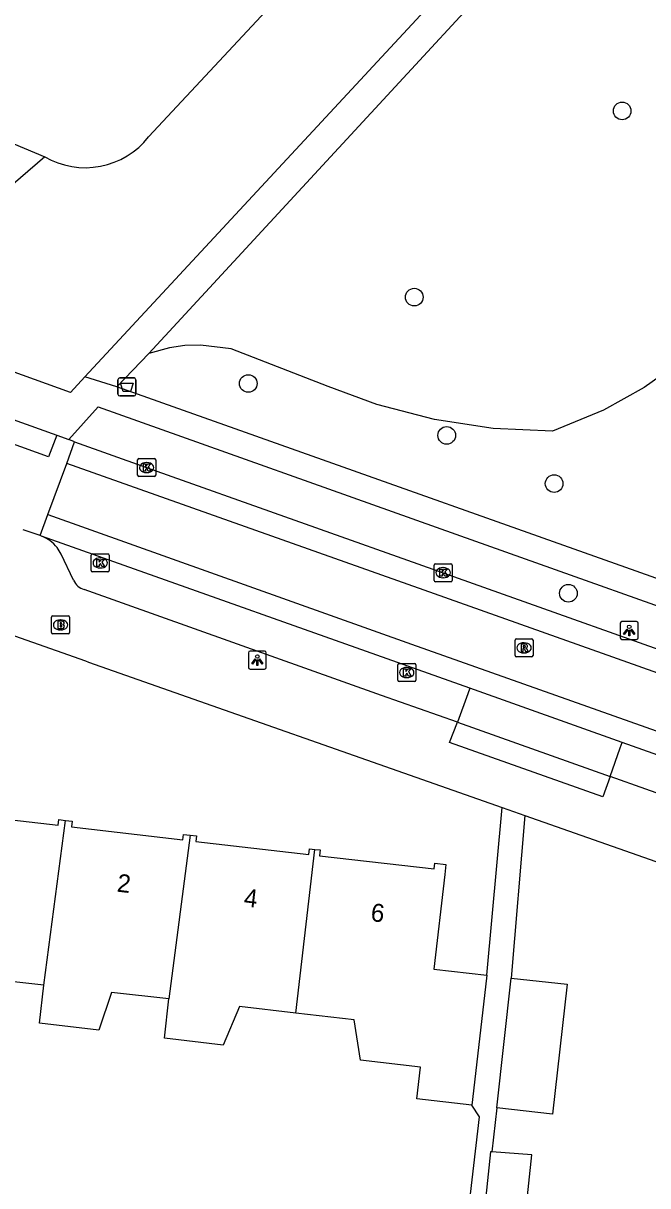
# Model space of a CAD drawing. Extents: x 162398 to 163643, y 386453 to 387397.
# Drawn here: x 162545.8 to 162580.4, y 386600.9 to 386665.4 of the extents above; entities that cross this region are included whole.
import ezdxf

# ---------------------------------------------------------------- set-up
doc = ezdxf.new("R2010")
doc.units = 0
for name, color, linetype in [('IMGEO_Afvalbak', 7, 'Continuous'), ('IMGEO_Boom', 7, 'Continuous'), ('IMGEO_Brandkraan', 7, 'Continuous'), ('IMGEO_Groenvoorziening', 7, 'Continuous'), ('IMGEO_Kolk', 7, 'Continuous'), ('IMGEO_Lichtpunt', 7, 'Continuous'), ('IMGEO_Meer_plas_ven_vijver', 7, 'Continuous'), ('IMGEO_Pand', 7, 'Continuous'), ('IMGEO_Pand_nummerreeks', 7, 'Continuous'), ('IMGEO_Rijbaan_lokaal_gesloten', 7, 'Continuous'), ('IMGEO_Rijbaan_lokaal_open', 7, 'Continuous'), ('IMGEO_Rioolput', 7, 'Continuous'), ('IMGEO_Voetpad_gesloten', 7, 'Continuous'), ('IMGEO_Voetpad_open', 7, 'Continuous')]:
    doc.layers.add(name, color=color, linetype=linetype)

msp = doc.modelspace()

# ---------------------------------------------------------------- linework, layer by layer
at = {"layer": 'IMGEO_Afvalbak'}
for p, q in [((162551.047, 386644.847), (162551.047, 386645.647)), ((162551.047, 386645.647), (162551.047, 386644.847)), ((162551.147, 386645.747), (162551.937, 386645.747)), ((162551.937, 386645.747), (162551.147, 386645.747)), ((162552.037, 386645.647), (162552.037, 386644.847)), ((162552.037, 386644.847), (162552.037, 386645.647)), ((162551.937, 386644.747), (162551.147, 386644.747)), ((162551.147, 386644.747), (162551.937, 386644.747))]:
    msp.add_line(p, q, dxfattribs=at)
msp.add_lwpolyline([(162551.19, 386645.461), (162551.894, 386645.461), (162551.745, 386644.991), (162551.339, 386644.991), (162551.19, 386645.461)], dxfattribs=at)
for centre, start, end in [((162551.147, 386645.647), 90, 180), ((162551.147, 386645.647), 90, 180), ((162551.937, 386645.647), 0, 90), ((162551.937, 386645.647), 360, 90), ((162551.147, 386644.847), 180, 270), ((162551.147, 386644.847), 180, 270), ((162551.937, 386644.847), 270, 0), ((162551.937, 386644.847), 270, 0)]:
    msp.add_arc(centre, 0.1, start, end, dxfattribs=at)
at = {"layer": 'IMGEO_Boom'}
for centre in [(162579.023, 386660.568), (162567.486, 386650.229), (162558.277, 386645.433), (162569.289, 386642.552), (162575.248, 386639.877), (162576.041, 386633.788)]:
    msp.add_circle(centre, 0.489, dxfattribs=at)
at = {"layer": 'IMGEO_Brandkraan'}
for p, q in [((162547.362, 386631.606), (162547.362, 386632.458)), ((162547.437, 386632.532), (162548.289, 386632.532)), ((162547.85, 386632.312), (162547.875, 386632.312)), ((162548.363, 386632.458), (162548.363, 386631.606)), ((162548.289, 386631.532), (162547.437, 386631.532)), ((162547.873, 386631.752), (162547.848, 386631.752))]:
    msp.add_line(p, q, dxfattribs=at)
for points in [[(162547.362, 386631.606), (162547.362, 386632.458)], [(162547.437, 386632.532), (162548.289, 386632.532)], [(162547.71, 386632.232), (162547.71, 386631.832), (162547.923, 386631.832)], [(162547.941, 386632.232), (162547.71, 386632.232)], [(162547.889, 386632.151), (162547.835, 386632.151), (162547.835, 386632.075)], [(162547.835, 386632.075), (162547.888, 386632.075)], [(162547.897, 386631.999), (162547.835, 386631.999), (162547.835, 386631.918)], [(162548.363, 386632.458), (162548.363, 386631.606)], [(162548.289, 386631.532), (162547.437, 386631.532)], [(162547.835, 386631.918), (162547.897, 386631.918)]]:
    msp.add_lwpolyline(points, dxfattribs=at)
for centre, radius, start, end in [((162547.439, 386632.456), 0.0765, 91.55205, 178.44795), ((162547.439, 386632.456), 0.0765, 91.55205, 178.44795), ((162547.89, 386632.113), 0.0379, 267.82845, 90.93552), ((162547.898, 386631.958), 0.0404, 269.87594, 90.50774), ((162547.945, 386632.087), 0.145, 59.4692, 91.53667), ((162547.97, 386632.134), 0.0922, 285.51372, 58.15012), ((162547.975, 386631.942), 0.105, 301.31148, 78.98903), ((162548.287, 386632.456), 0.0765, 1.55205, 88.44795), ((162548.287, 386632.456), 0.0765, 1.55205, 88.44795), ((162547.439, 386631.608), 0.0765, 181.55205, 268.44795), ((162547.439, 386631.608), 0.0765, 181.55205, 268.44795), ((162547.929, 386632.083), 0.251, 268.66757, 293.53466), ((162548.287, 386631.608), 0.0765, 271.55205, 358.44795), ((162548.287, 386631.608), 0.0765, 271.55205, 358.44795)]:
    msp.add_arc(centre, radius, start, end, dxfattribs=at)
for centre, major_axis, ratio, start_param, end_param in [((162547.849, 386632.032), (-0.387, 0.002), 0.722429, 4.712389, 7.853982), ((162547.874, 386632.032), (-0.39, 0.002), 0.717154, 1.570796, 4.712389)]:
    msp.add_ellipse(centre, major_axis=major_axis, ratio=ratio, start_param=start_param, end_param=end_param, dxfattribs=at)
at = {"layer": 'IMGEO_Groenvoorziening'}
for points in [[(162584.117, 386664.44), (162584.159, 386663.601), (162584.448, 386662.137), (162585.464, 386654.475), (162585.3, 386653.076), (162584.991, 386651.702), (162584.54, 386650.368), (162583.952, 386649.088), (162583.233, 386647.877), (162582.341, 386646.687), (162580.239, 386645.21), (162577.994, 386643.962), (162575.154, 386642.786), (162571.863, 386642.938), (162568.605, 386643.432), (162565.417, 386644.265), (162562.706, 386645.266), (162557.329, 386647.367), (162555.62, 386647.57), (162554.758, 386647.536), (162553.905, 386647.412), (162552.759, 386647.097)], [(162546.984, 386658.024), (162536.731, 386649.168)]]:
    msp.add_lwpolyline(points, dxfattribs=at)
at = {"layer": 'IMGEO_Kolk'}
for p, q in [((162552.138, 386640.342), (162552.138, 386641.194)), ((162552.213, 386641.268), (162553.065, 386641.268)), ((162552.626, 386641.048), (162552.651, 386641.048)), ((162553.139, 386641.194), (162553.139, 386640.342)), ((162552.649, 386640.488), (162552.624, 386640.488)), ((162553.065, 386640.268), (162552.213, 386640.268)), ((162549.562, 386635.045), (162549.562, 386635.897)), ((162549.637, 386635.971), (162550.489, 386635.971)), ((162550.563, 386635.897), (162550.563, 386635.045)), ((162550.073, 386635.191), (162550.048, 386635.191)), ((162550.05, 386635.751), (162550.075, 386635.751)), ((162568.592, 386634.505), (162568.592, 386635.357)), ((162568.667, 386635.431), (162569.519, 386635.431)), ((162569.08, 386635.211), (162569.105, 386635.211)), ((162569.593, 386635.357), (162569.593, 386634.505)), ((162550.489, 386634.971), (162549.637, 386634.971)), ((162569.103, 386634.651), (162569.078, 386634.651)), ((162569.519, 386634.431), (162568.667, 386634.431)), ((162566.57, 386628.962), (162566.57, 386629.814)), ((162566.645, 386629.888), (162567.497, 386629.888)), ((162567.058, 386629.668), (162567.083, 386629.668)), ((162567.571, 386629.814), (162567.571, 386628.962)), ((162567.497, 386628.888), (162566.645, 386628.888)), ((162567.081, 386629.108), (162567.056, 386629.108))]:
    msp.add_line(p, q, dxfattribs=at)
for points in [[(162552.138, 386640.342), (162552.138, 386641.194)], [(162552.213, 386641.268), (162553.065, 386641.268)], [(162553.139, 386641.194), (162553.139, 386640.342)], [(162552.459, 386640.968), (162552.582, 386640.968), (162552.582, 386640.817), (162552.712, 386640.968), (162552.876, 386640.968), (162552.73, 386640.817), (162552.883, 386640.568), (162552.731, 386640.568), (162552.646, 386640.732), (162552.582, 386640.665), (162552.582, 386640.568), (162552.459, 386640.568), (162552.459, 386640.968)], [(162553.065, 386640.268), (162552.213, 386640.268)], [(162549.562, 386635.045), (162549.562, 386635.897)], [(162549.637, 386635.971), (162550.489, 386635.971)], [(162550.563, 386635.897), (162550.563, 386635.045)], [(162549.883, 386635.671), (162550.006, 386635.671), (162550.006, 386635.52), (162550.136, 386635.671), (162550.3, 386635.671), (162550.154, 386635.52), (162550.307, 386635.271), (162550.155, 386635.271), (162550.07, 386635.435), (162550.006, 386635.368), (162550.006, 386635.271), (162549.883, 386635.271), (162549.883, 386635.671)], [(162568.592, 386634.505), (162568.592, 386635.357)], [(162568.667, 386635.431), (162569.519, 386635.431)], [(162569.593, 386635.357), (162569.593, 386634.505)], [(162550.489, 386634.971), (162549.637, 386634.971)], [(162568.913, 386635.131), (162569.036, 386635.131), (162569.036, 386634.98), (162569.166, 386635.131), (162569.33, 386635.131), (162569.184, 386634.98), (162569.337, 386634.731), (162569.185, 386634.731), (162569.1, 386634.895), (162569.036, 386634.828), (162569.036, 386634.731), (162568.913, 386634.731), (162568.913, 386635.131)], [(162569.519, 386634.431), (162568.667, 386634.431)], [(162566.57, 386628.962), (162566.57, 386629.814)], [(162566.645, 386629.888), (162567.497, 386629.888)], [(162566.891, 386629.588), (162567.014, 386629.588), (162567.014, 386629.437), (162567.144, 386629.588), (162567.308, 386629.588), (162567.162, 386629.437), (162567.315, 386629.188), (162567.163, 386629.188), (162567.078, 386629.352), (162567.014, 386629.285), (162567.014, 386629.188), (162566.891, 386629.188), (162566.891, 386629.588)], [(162567.571, 386629.814), (162567.571, 386628.962)], [(162567.497, 386628.888), (162566.645, 386628.888)]]:
    msp.add_lwpolyline(points, dxfattribs=at)
for centre, start, end in [((162552.215, 386641.192), 91.55205, 178.44795), ((162552.215, 386641.192), 91.55205, 178.44795), ((162553.063, 386641.192), 1.55205, 88.44795), ((162553.063, 386641.192), 1.55205, 88.44795), ((162552.215, 386640.344), 181.55205, 268.44795), ((162552.215, 386640.344), 181.55205, 268.44795), ((162553.063, 386640.344), 271.55205, 358.44795), ((162553.063, 386640.344), 271.55205, 358.44795), ((162549.639, 386635.895), 91.55205, 178.44795), ((162549.639, 386635.895), 91.55205, 178.44795), ((162550.487, 386635.895), 1.55205, 88.44795), ((162550.487, 386635.895), 1.55205, 88.44795), ((162568.669, 386635.355), 91.55205, 178.44795), ((162568.669, 386635.355), 91.55205, 178.44795), ((162569.517, 386635.355), 1.55205, 88.44795), ((162569.517, 386635.355), 1.55205, 88.44795), ((162549.639, 386635.047), 181.55205, 268.44795), ((162549.639, 386635.047), 181.55205, 268.44795), ((162550.487, 386635.047), 271.55205, 358.44795), ((162550.487, 386635.047), 271.55205, 358.44795), ((162568.669, 386634.507), 181.55205, 268.44795), ((162568.669, 386634.507), 181.55205, 268.44795), ((162569.517, 386634.507), 271.55205, 358.44795), ((162569.517, 386634.507), 271.55205, 358.44795), ((162566.647, 386629.812), 91.55205, 178.44795), ((162566.647, 386629.812), 91.55205, 178.44795), ((162567.495, 386629.812), 1.55205, 88.44795), ((162567.495, 386629.812), 1.55205, 88.44795), ((162566.647, 386628.964), 181.55205, 268.44795), ((162566.647, 386628.964), 181.55205, 268.44795), ((162567.495, 386628.964), 271.55205, 358.44795), ((162567.495, 386628.964), 271.55205, 358.44795)]:
    msp.add_arc(centre, 0.0765, start, end, dxfattribs=at)
for centre, major_axis, ratio, start_param, end_param in [((162552.625, 386640.768), (-0.387, 0.002), 0.722429, 4.712389, 7.853982), ((162552.65, 386640.768), (-0.39, 0.002), 0.717154, 1.570796, 4.712389), ((162550.049, 386635.471), (-0.387, 0.002), 0.722429, 4.712389, 7.853982), ((162550.074, 386635.471), (-0.39, 0.002), 0.717154, 1.570796, 4.712389), ((162569.079, 386634.931), (-0.387, 0.002), 0.722429, 4.712389, 7.853982), ((162569.104, 386634.931), (-0.39, 0.002), 0.717154, 1.570796, 4.712389), ((162567.057, 386629.388), (-0.387, 0.002), 0.722429, 4.712389, 7.853982), ((162567.082, 386629.388), (-0.39, 0.002), 0.717154, 1.570796, 4.712389)]:
    msp.add_ellipse(centre, major_axis=major_axis, ratio=ratio, start_param=start_param, end_param=end_param, dxfattribs=at)
at = {"layer": 'IMGEO_Lichtpunt'}
for p, q in [((162578.918, 386632.126), (162578.918, 386631.319)), ((162578.918, 386632.126), (162578.918, 386631.319)), ((162579.82, 386632.221), (162579.012, 386632.221)), ((162579.82, 386632.221), (162579.012, 386632.221)), ((162579.914, 386631.319), (162579.914, 386632.126)), ((162579.914, 386631.319), (162579.914, 386632.126)), ((162579.012, 386631.225), (162579.82, 386631.225)), ((162579.012, 386631.225), (162579.82, 386631.225)), ((162558.282, 386630.481), (162558.282, 386629.674)), ((162558.282, 386630.481), (162558.282, 386629.674)), ((162559.184, 386630.576), (162558.376, 386630.576)), ((162559.184, 386630.576), (162558.376, 386630.576)), ((162559.278, 386629.674), (162559.278, 386630.481)), ((162559.278, 386629.674), (162559.278, 386630.481)), ((162558.376, 386629.58), (162559.184, 386629.58)), ((162558.376, 386629.58), (162559.184, 386629.58))]:
    msp.add_line(p, q, dxfattribs=at)
for points in [[(162579.292, 386631.79), (162579.331, 386631.762), (162579.143, 386631.5), (162579.105, 386631.527), (162579.292, 386631.79)], [(162579.394, 386631.742), (162579.441, 386631.742), (162579.441, 386631.42), (162579.394, 386631.42), (162579.394, 386631.742)], [(162579.504, 386631.762), (162579.542, 386631.789), (162579.729, 386631.527), (162579.69, 386631.499), (162579.504, 386631.762)], [(162558.656, 386630.145), (162558.695, 386630.117), (162558.507, 386629.855), (162558.469, 386629.882), (162558.656, 386630.145)], [(162558.758, 386630.097), (162558.805, 386630.097), (162558.805, 386629.775), (162558.758, 386629.775), (162558.758, 386630.097)], [(162558.868, 386630.117), (162558.906, 386630.144), (162559.093, 386629.882), (162559.054, 386629.854), (162558.868, 386630.117)]]:
    msp.add_lwpolyline(points, dxfattribs=at)
for centre in [(162579.417, 386631.924), (162558.781, 386630.279)]:
    msp.add_circle(centre, 0.0994, dxfattribs=at)
for centre, start, end in [((162579.012, 386632.126), 90, 180), ((162579.012, 386632.126), 90, 180), ((162579.82, 386632.126), 0, 90), ((162579.82, 386632.126), 0, 90), ((162579.012, 386631.319), 180, 270), ((162579.012, 386631.319), 180, 270), ((162579.82, 386631.319), 270, 0), ((162579.82, 386631.319), 270, 360), ((162558.376, 386630.481), 90, 180), ((162558.376, 386630.481), 90, 180), ((162559.184, 386630.481), 0, 90), ((162559.184, 386630.481), 0, 90), ((162558.376, 386629.674), 180, 270), ((162558.376, 386629.674), 180, 270), ((162559.184, 386629.674), 270, 0), ((162559.184, 386629.674), 270, 360)]:
    msp.add_arc(centre, 0.0946, start, end, dxfattribs=at)
at = {"layer": 'IMGEO_Meer_plas_ven_vijver'}
for points in [[(162546.984, 386658.024), (162547.338, 386657.839), (162547.707, 386657.685), (162548.089, 386657.566), (162548.479, 386657.481), (162548.876, 386657.431), (162549.276, 386657.417), (162549.675, 386657.439), (162550.07, 386657.496), (162550.459, 386657.588), (162550.838, 386657.715), (162551.205, 386657.875), (162551.555, 386658.067), (162551.887, 386658.29), (162552.198, 386658.541), (162552.485, 386658.82), (162552.746, 386659.122), (162552.766, 386659.148), (162591.253, 386700.409)], [(162525.627, 386668.286), (162526.588, 386667.609), (162529.693, 386665.792), (162532.287, 386664.472), (162533.31, 386663.757), (162546.984, 386658.024)]]:
    msp.add_lwpolyline(points, dxfattribs=at)
at = {"layer": 'IMGEO_Pand'}
for points in [[(162546.932, 386612.025), (162543.754, 386612.39), (162542.976, 386610.303), (162537.948, 386610.882), (162538.946, 386619.555), (162540.717, 386619.352), (162541.022, 386622.009), (162541.47, 386621.958), (162541.433, 386621.633), (162547.731, 386620.908), (162547.767, 386621.221), (162548.132, 386621.179)], [(162546.932, 386612.025), (162548.132, 386621.179)], [(162548.132, 386621.179), (162548.502, 386621.136), (162548.465, 386620.818), (162554.651, 386620.106), (162554.684, 386620.398), (162555.045, 386620.356)], [(162555.045, 386620.356), (162553.873, 386611.265)], [(162555.045, 386620.356), (162555.404, 386620.315), (162555.369, 386620.013), (162561.635, 386619.292), (162561.671, 386619.605), (162561.97, 386619.57)], [(162560.919, 386610.483), (162561.97, 386619.57)], [(162561.97, 386619.57), (162562.271, 386619.535), (162562.235, 386619.216), (162568.587, 386618.485), (162568.623, 386618.797), (162569.244, 386618.726), (162569.181, 386618.18), (162568.576, 386612.915), (162571.512, 386612.577)], [(162553.873, 386611.265), (162550.693, 386611.63), (162549.977, 386609.537), (162546.689, 386609.915), (162546.932, 386612.025)], [(162571.512, 386612.577), (162570.94, 386607.61), (162570.683, 386605.376)], [(162572.865, 386612.427), (162575.967, 386612.081), (162575.162, 386604.868), (162572.06, 386605.214)], [(162572.06, 386605.214), (162572.865, 386612.427)], [(162560.919, 386610.483), (162557.784, 386610.843), (162556.893, 386608.705), (162553.622, 386609.081), (162553.873, 386611.265)], [(162570.683, 386605.376), (162567.63, 386605.727), (162567.832, 386607.481), (162564.506, 386607.864), (162564.161, 386610.11), (162560.919, 386610.483)], [(162571.791, 386602.773), (162571.722, 386602.778), (162571.231, 386598.164), (162571.284, 386598.158)], [(162571.284, 386598.158), (162573.516, 386597.92), (162573.55, 386598.243), (162574.014, 386602.603), (162571.791, 386602.773)]]:
    msp.add_lwpolyline(points, dxfattribs=at)
at = {"layer": 'IMGEO_Rijbaan_lokaal_gesloten'}
for points in [[(162540.836, 386645), (162547.647, 386642.558)], [(162547.647, 386642.558), (162547.192, 386641.362), (162540.577, 386643.746)], [(162548.204, 386641), (162548.628, 386642.19)], [(162548.628, 386642.19), (162552.639, 386640.768), (162569.093, 386634.931), (162585.535, 386629.082), (162586.579, 386628.708)], [(162647.194, 386605.99), (162641.405, 386607.888), (162633.104, 386610.835), (162612.847, 386618.032), (162592.338, 386625.34), (162584.71, 386628.039), (162568.609, 386633.752), (162548.204, 386641)], [(162546.73, 386636.987), (162547.159, 386638.157)], [(162547.159, 386638.157), (162567.328, 386630.965), (162587.442, 386623.845), (162599.474, 386619.574), (162604.276, 386617.886), (162625.443, 386610.322), (162636.32, 386606.456), (162640.402, 386605.025), (162644.832, 386603.568), (162646.48, 386603.055)], [(162546.803, 386636.961), (162546.73, 386636.987)], [(162570.575, 386628.512), (162546.803, 386636.961)], [(162579.029, 386625.507), (162570.575, 386628.512)], [(162598.974, 386618.418), (162579.029, 386625.507)]]:
    msp.add_lwpolyline(points, dxfattribs=at)
at = {"layer": 'IMGEO_Rijbaan_lokaal_open'}
for points in [[(162547.647, 386642.558), (162548.316, 386642.319)], [(162548.628, 386642.19), (162548.316, 386642.319)], [(162547.159, 386638.157), (162548.204, 386641)], [(162546.73, 386636.987), (162545.792, 386637.312)], [(162570.575, 386628.512), (162570.467, 386628.214), (162569.893, 386626.639)], [(162569.893, 386626.639), (162578.358, 386623.624)], [(162578.358, 386623.624), (162578.921, 386625.204), (162579.029, 386625.507)]]:
    msp.add_lwpolyline(points, dxfattribs=at)
at = {"layer": 'IMGEO_Rioolput'}
for p, q in [((162573.078, 386630.331), (162573.078, 386631.183)), ((162573.153, 386631.257), (162574.005, 386631.257)), ((162573.566, 386631.037), (162573.591, 386631.037)), ((162574.079, 386631.183), (162574.079, 386630.331)), ((162574.005, 386630.257), (162573.153, 386630.257)), ((162573.589, 386630.477), (162573.564, 386630.477))]:
    msp.add_line(p, q, dxfattribs=at)
for points in [[(162573.078, 386630.331), (162573.078, 386631.183)], [(162573.153, 386631.257), (162574.005, 386631.257)], [(162573.667, 386630.955), (162573.415, 386630.957), (162573.415, 386630.557)], [(162573.415, 386630.557), (162573.539, 386630.557), (162573.539, 386630.719), (162573.55, 386630.719)], [(162573.593, 386630.876), (162573.539, 386630.876), (162573.539, 386630.795)], [(162573.539, 386630.795), (162573.591, 386630.795)], [(162573.597, 386630.69), (162573.668, 386630.557), (162573.808, 386630.557), (162573.743, 386630.683)], [(162574.079, 386631.183), (162574.079, 386630.331)], [(162574.005, 386630.257), (162573.153, 386630.257)]]:
    msp.add_lwpolyline(points, dxfattribs=at)
for centre, radius, start, end in [((162573.155, 386631.181), 0.0765, 91.55205, 178.44795), ((162573.155, 386631.181), 0.0765, 91.55205, 178.44795), ((162573.549, 386630.666), 0.0533, 26.02933, 88.69889), ((162573.575, 386630.984), 0.19, 274.7715, 282.96867), ((162573.599, 386630.78), 0.0964, 77.00612, 93.18647), ((162573.613, 386630.837), 0.0378, 276.66336, 79.67722), ((162573.666, 386630.845), 0.109, 350.36119, 89.41601), ((162573.664, 386630.845), 0.112, 277.58423, 350.98172), ((162573.648, 386630.63), 0.108, 29.51342, 73.79051), ((162574.003, 386631.181), 0.0765, 1.55205, 88.44795), ((162574.003, 386631.181), 0.0765, 1.55205, 88.44795), ((162573.155, 386630.333), 0.0765, 181.55205, 268.44795), ((162573.155, 386630.333), 0.0765, 181.55205, 268.44795), ((162574.003, 386630.333), 0.0765, 271.55205, 358.44795), ((162574.003, 386630.333), 0.0765, 271.55205, 358.44795)]:
    msp.add_arc(centre, radius, start, end, dxfattribs=at)
for centre, major_axis, ratio, start_param, end_param in [((162573.565, 386630.757), (-0.387, 0.002), 0.722429, 4.712389, 7.853982), ((162573.59, 386630.757), (-0.39, 0.002), 0.717154, 1.570796, 4.712389)]:
    msp.add_ellipse(centre, major_axis=major_axis, ratio=ratio, start_param=start_param, end_param=end_param, dxfattribs=at)
at = {"layer": 'IMGEO_Voetpad_gesloten'}
for points in [[(162549.205, 386645.809), (162583.358, 386682.638)], [(162585.251, 386682.32), (162552.759, 386647.097)], [(162552.759, 386647.097), (162550.979, 386645.25)], [(162550.979, 386645.25), (162549.205, 386645.809)]]:
    msp.add_lwpolyline(points, dxfattribs=at)
at = {"layer": 'IMGEO_Voetpad_open'}
for points in [[(162549.205, 386645.809), (162548.416, 386644.928), (162540.863, 386647.656)], [(162587.764, 386632.176), (162550.979, 386645.25)], [(162548.316, 386642.319), (162549.95, 386644.138), (162569.801, 386637.061), (162587.153, 386630.88), (162586.965, 386629.834)], [(162548.581, 386634.511), (162547.892, 386635.965)], [(162569.893, 386626.639), (162565.675, 386628.114), (162549.165, 386633.993)], [(162544.673, 386631.651), (162549.244, 386630.03), (162549.421, 386629.967), (162572.362, 386621.897)], [(162578.358, 386623.624), (162577.95, 386622.485), (162569.444, 386625.499), (162569.893, 386626.639)], [(162595.304, 386617.585), (162586.273, 386620.802), (162578.358, 386623.624)], [(162571.512, 386612.577), (162572.362, 386621.897)], [(162572.362, 386621.897), (162573.621, 386621.455)], [(162573.621, 386621.455), (162572.865, 386612.427)], [(162573.621, 386621.455), (162596.17, 386613.523)], [(162560.375, 386589.31), (162560.49, 386590.47), (162569.356, 386589.617), (162571.116, 386604.713), (162570.683, 386605.376)], [(162572.06, 386605.214), (162571.791, 386602.773)]]:
    msp.add_lwpolyline(points, dxfattribs=at)
for centre, radius, start, end in [((162546.103, 386635.107), 1.982, 37.88752, 69.31211), ((162546.051, 386635.061), 2.051, 26.14803, 38.00608), ((162549.456, 386634.91), 0.962, 204.48255, 252.37227)]:
    msp.add_arc(centre, radius, start, end, dxfattribs=at)

# ---------------------------------------------------------------- texts
at = {"layer": 'IMGEO_Pand_nummerreeks'}
for s, p in [('2', (162550.956, 386617.227)), ('4', (162557.997, 386616.411)), ('6', (162565.036, 386615.594))]:
    msp.add_text(s, height=1, rotation=353.3865, dxfattribs=at).set_placement(p)

doc.saveas('drawing.dxf')
